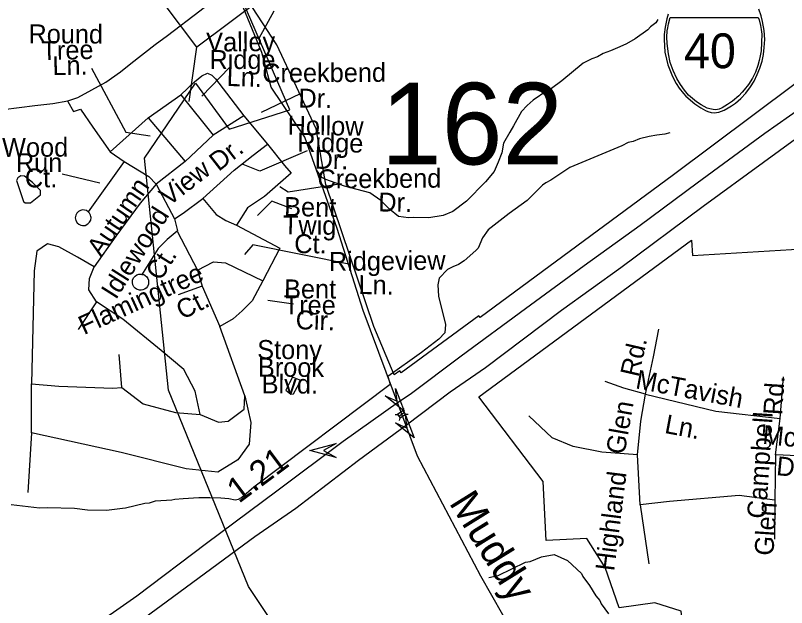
# Model space of a CAD drawing. Extents: x 1547597 to 1699558, y 810033 to 920809.
# Drawn here: x 1594126 to 1597998, y 837899 to 840874 of the extents above; entities that cross this region are included whole.
import ezdxf

# ---------------------------------------------------------------- set-up
doc = ezdxf.new("R2010")
doc.units = 0
for name, color, linetype in [('Exist Boundary Political City Limit New', 7, 'Continuous'), ('Exist Hydrographic Creek Single Shore', 7, 'Continuous'), ('Exist Hydrographic Misc Water Feature', 7, 'Continuous'), ('Exist Road Non-System Type 51', 7, 'Continuous'), ('Exist Road Non-System Type 51 Label', 7, 'Continuous'), ('Exist Road Primary Interstate Divided Center Attributed', 7, 'Continuous'), ('Exist Road Primary Interstate Mileage Hundredths English Label', 7, 'Continuous'), ('Exist Road Primary Interstate Shield CELL', 7, 'Continuous'), ('Exist Road Primary Interstate Shield Number Label', 7, 'Continuous'), ('Exist Road Primary Interstate Structure Cantilever Sign Attributed CELL', 7, 'Continuous'), ('Exist Road Primary Interstate Structure Standard Bridge CELL', 7, 'Continuous'), ('Exist Road Secondary Structure Standard Bridge Attributed CELL', 7, 'Continuous'), ('Exist Road Secondary Structure Standard Bridge CELL', 7, 'Continuous'), ('Exist Road Secondary Structure Standard Bridge Number Label', 7, 'Continuous'), ('Exist Road Secondary Type 51 Attributed', 7, 'Continuous'), ('Map Preparation Boundary City Limit Buffer Line', 7, 'Continuous'), ('Old_Level_32', 7, 'Continuous')]:
    doc.layers.add(name, color=color, linetype=linetype)

msp = doc.modelspace()

# ---------------------------------------------------------------- linework, layer by layer
at = {"layer": 'Exist Boundary Political City Limit New'}
for points in [[(1595636, 840304.7), (1595438.5, 840725.9), (1595269.9, 840987.5), (1595518, 841207.8), (1595643.9, 841289.7), (1595684.9, 841296.5), (1595438.6, 841650.8), (1595119, 841688.5), (1594850.4, 841735.5), (1594722.8, 842017.8), (1594709.4, 842340.3), (1594803.4, 842629.3), (1594924.3, 842978.8), (1595950.9, 843050.9), (1596367.2, 842594), (1596608.9, 842748.5), (1596834.3, 842495.8), (1597992.7, 843657.6)], [(1596684.8, 836157), (1596268.5, 836512.2), (1596039.7, 836834.7), (1595686.6, 837419.7), (1595297, 838004.6), (1594895.2, 838991.8), (1594774, 840156.7), (1595029.7, 840534.5), (1595200.1, 840303), (1595504.5, 840400.5), (1595247.2, 840993.5), (1595620.3, 841272.8), (1595586.1, 841345.9), (1595522.4, 841578.9)], [(1598233.2, 840674), (1597430.1, 840073.8), (1596459.1, 839356.8), (1596453, 839364.9), (1596062.6, 839079.5), (1596055.5, 839089.6), (1596028, 839069.3), (1595925.6, 839311.6), (1595684.8, 840024.2), (1595636, 840304.7)], [(1598351.6, 837405.1), (1597574.8, 837431.2), (1597486, 837740.5), (1597468.9, 837881.2), (1597336.4, 837922.9), (1597157.6, 837898.3), (1597087.5, 838099.9), (1596995.5, 838245.7), (1596791.6, 838235.8), (1596776.2, 838532.7), (1596452.2, 838958.4), (1597520.3, 839744.5), (1597525.9, 839668.1), (1598188.4, 839707.7)]]:
    msp.add_lwpolyline(points, dxfattribs=at)
at = {"layer": 'Exist Hydrographic Creek Single Shore'}
for points in [[(1595871.6, 839391.6), (1595741, 839803.9), (1595579.9, 840263.5), (1595410.6, 840513.8), (1595363.6, 840688.7), (1595223.1, 841031.2), (1595158.9, 841116.9), (1595003.6, 841195), (1594689.6, 841408.1)], [(1596920.6, 836176.3), (1596899.6, 836416.3), (1596863.6, 836853.5), (1596841.5, 837060.8), (1596739.7, 837571.8), (1596462.6, 838056.7), (1596145.6, 838660.5), (1595871.6, 839391.6)]]:
    msp.add_lwpolyline(points, dxfattribs=at)
at = {"layer": 'Exist Hydrographic Misc Water Feature'}
msp.add_line((1595995.7, 839060.5), (1596008.2, 839022), dxfattribs=at)
for points in [[(1595423.1, 840896.2), (1595348.2, 840759.1)], [(1597351.4, 840853.3), (1597341.2, 840837.5), (1597314.9, 840817.9), (1597300.8, 840802.1), (1597238.1, 840757), (1597193.8, 840731.5), (1597161.6, 840716), (1597113.5, 840696.7), (1597077.3, 840683.2), (1597049.1, 840665.6), (1597020.9, 840656), (1596976.7, 840634.6), (1596869.4, 840546.1), (1596817, 840506.8), (1596794.8, 840495.2), (1596726.2, 840448.2), (1596695.9, 840422.6), (1596667.5, 840391), (1596626.6, 840319.6), (1596608.1, 840287.8), (1596577.4, 840232.3), (1596568.7, 840184.4), (1596550.1, 840136.7), (1596529.5, 840091), (1596486.8, 840037.6), (1596391.5, 839940.9), (1596322.9, 839889.9), (1596274.6, 839868.6), (1596202.5, 839857.6), (1596122.9, 839858.9)], [(1597411.6, 840284.6), (1597387.5, 840277), (1597347.5, 840273.5), (1597307.4, 840266.1), (1597259.3, 840254.7), (1597227.2, 840241.2), (1597203.1, 840235.6), (1597170.9, 840220), (1596909.5, 840109.7), (1596814.7, 840047), (1596788.6, 840033.4), (1596772.4, 840021.6), (1596695.4, 839944.7), (1596604.5, 839880), (1596499.5, 839797.5), (1596470.9, 839757.8), (1596450.1, 839705.1), (1596440.2, 839694.3), (1596407.8, 839666.8), (1596378.6, 839641.3), (1596350.7, 839623.5), (1596322, 839611.5), (1596295.7, 839598.7)], [(1594211.7, 840035.3), (1594172.2, 840067.1), (1594153.5, 840068), (1594138.7, 840057.9), (1594132.2, 840044.6), (1594166.2, 839940), (1594174.7, 839933.2), (1594202.7, 839933.6), (1594251.8, 839973.2), (1594252.1, 839995), (1594211.7, 840035.3)], [(1596122.9, 839858.9), (1596099.4, 839856.9), (1596050.2, 839864.6), (1596005.1, 839901.1), (1595960.8, 839943.8), (1595906.1, 839982.3), (1595779, 840017.3), (1595685.5, 840049.4), (1595664, 840060.9), (1595637.6, 840099)], [(1596295.7, 839598.7), (1596253.9, 839553.5), (1596246.5, 839521), (1596250.6, 839463.9), (1596286.3, 839321.5), (1596281.9, 839278.9), (1596252.2, 839247.3), (1596164.9, 839180.3), (1595995.7, 839060.5)], [(1595503, 839028.5), (1595484.3, 838991.5), (1595508.5, 838972), (1595522.8, 838972.9), (1595559.5, 839039.9), (1595517.4, 839057.4), (1595503, 839028.5)], [(1595157.9, 838449.9), (1595197.7, 838447.7), (1595229.6, 838441.1), (1595245.7, 838443.3), (1595260.5, 838452.7), (1595323.7, 838505.3), (1596008.2, 839022)], [(1594104, 838417.2), (1594247.8, 838401.2), (1594287.7, 838402.6), (1594423.6, 838398.7), (1594487.5, 838389.8), (1594583.3, 838388.5), (1594663.5, 838399.4), (1594679.5, 838401.1), (1594775.8, 838423.8), (1594799.8, 838425.5), (1594829.9, 838435), (1594911.9, 838439.9), (1594926, 838443.7), (1594968, 838447.1), (1595047.7, 838452.1), (1595102.7, 838451.7), (1595157.9, 838449.9)], [(1596503.7, 838050.1), (1596549.8, 838061.1), (1596686.6, 838127.2), (1596710.6, 838130.9), (1596766.9, 838154.1), (1596831, 838165.2), (1596898.6, 838136.2), (1596967.7, 838071.3), (1596975.5, 838055.2), (1597008.8, 838010.8), (1597040.1, 837958.3), (1597059.7, 837934.1), (1597067.5, 837918), (1597104.8, 837867.4)]]:
    msp.add_lwpolyline(points, dxfattribs=at)
at = {"layer": 'Exist Road Non-System Type 51'}
for points in [[(1594507.7, 840608.8), (1594681.3, 840288), (1594802, 840269.1)], [(1595201.8, 840612.6), (1595062.2, 840469.1)], [(1594955.9, 840476.1), (1595025.5, 840540.6), (1595061.6, 840571.5), (1595089.9, 840584.4), (1595113.1, 840574.1), (1595131.2, 840556), (1595185.3, 840483.8), (1595273, 840370.3)], [(1594793.5, 840360), (1594955.9, 840476.1)], [(1594955.9, 840476.1), (1595118.3, 840272.2)], [(1595556.3, 840480.5), (1595360.2, 840386.1)], [(1594389, 840441.3), (1594417.1, 840390.9), (1594453.2, 840403.8), (1594515, 840313.5), (1594602.7, 840189.7)], [(1594602.7, 840189.7), (1594793.5, 840360)], [(1594793.5, 840360), (1594979.1, 840140.7)], [(1595273, 840370.3), (1595118.3, 840272.2)], [(1595273, 840370.3), (1595391.6, 840228.4)], [(1595118.3, 840272.2), (1594979.1, 840140.7)], [(1595066.7, 839954.9), (1595224, 840096.8), (1595319.4, 840171.6), (1595391.6, 840228.4)], [(1595391.6, 840228.4), (1595476.6, 840120), (1595510.1, 840081.3)], [(1594602.7, 840189.7), (1594672.3, 840140.7)], [(1595590.3, 840193.6), (1595352.7, 840091.7), (1595269.7, 840125.7)], [(1594672.3, 840140.7), (1594491.8, 839887.8)], [(1594672.3, 840140.7), (1594796, 840065.8), (1594832.1, 840027.1)], [(1594979.1, 840140.7), (1594832.1, 840027.1)], [(1594361.4, 840079), (1594550, 840033.7)], [(1595510.1, 840081.3), (1595376.1, 839965.2), (1595291, 839908.4), (1595236.9, 839820.7)], [(1594832.1, 840027.1), (1594752.8, 839930.7), (1594629.6, 839765.4), (1594521.5, 839612.1)], [(1594832.1, 840027.1), (1594924.9, 839851.7)], [(1595763.8, 840027.6), (1595496, 839986), (1595454.5, 840012.5)], [(1594924.9, 839851.7), (1594968.8, 839880.1), (1595066.7, 839954.9)], [(1595066.7, 839954.9), (1595133.8, 839874.9), (1595182.7, 839843.9), (1595236.9, 839820.7)], [(1595514.8, 839903), (1595413, 839940.8), (1595341.3, 839869)], [(1594504.8, 839863.9), (1594503.7, 839870.6), (1594498.3, 839880.5), (1594491.8, 839887.8), (1594483, 839893.8), (1594473, 839896.8), (1594462.8, 839897), (1594452.2, 839894.6), (1594442.8, 839889.6), (1594434.3, 839881.6), (1594428.9, 839870.9), (1594426.4, 839857.5), (1594429.5, 839843.4), (1594435.9, 839832.5), (1594444.1, 839825.1), (1594454.1, 839820.5), (1594463.8, 839818.3), (1594476.8, 839819.7), (1594490.2, 839826.6), (1594498.8, 839835.6), (1594504.2, 839846.5), (1594505.8, 839858.3), (1594504.8, 839863.9)], [(1594924.9, 839851.7), (1594940.4, 839792.3)], [(1595236.9, 839820.7), (1595453.4, 839704.6)], [(1594937.8, 839789.8), (1594888.8, 839749.4), (1594842.4, 839703), (1594759.9, 839568.8)], [(1594937.8, 839789.8), (1595041, 839593.7)], [(1594521.5, 839612.1), (1594437.4, 839660.2), (1594344.3, 839711.3), (1594287.2, 839726.3), (1594233.2, 839690.3), (1594221.1, 839591.1), (1594206.1, 839022.9)], [(1595809.1, 839623.7), (1595318.7, 839721.8), (1595277.2, 839672.8)], [(1595453.4, 839704.6), (1595368.4, 839540.9)], [(1594533.5, 839434.7), (1594494.5, 839494.9), (1594497.5, 839552), (1594521.5, 839612.1)], [(1595041, 839593.7), (1595120.9, 839635.9), (1595180.2, 839630.7), (1595368.4, 839540.9)], [(1594752.7, 839575.2), (1594762.3, 839574.6), (1594770.7, 839572), (1594778.4, 839567.7), (1594785.8, 839560.7), (1594790.9, 839553), (1594794.3, 839543.7), (1594795.1, 839534.7), (1594793.9, 839524.1), (1594789.1, 839513.2), (1594782.1, 839504.8), (1594773.8, 839498.9), (1594766.1, 839495.9), (1594757.9, 839494.3), (1594749.9, 839494.2), (1594739.7, 839496.6), (1594733.4, 839499.8), (1594726.7, 839504.7), (1594721.2, 839511.4), (1594716, 839520.3), (1594713.6, 839532.2), (1594714.6, 839543.6), (1594719.5, 839555.7), (1594727.5, 839564.9), (1594735.8, 839571.1), (1594745.5, 839574.6), (1594752.7, 839575.2)], [(1595041, 839593.7), (1595064.2, 839514.6)], [(1595368.4, 839540.9), (1595314.2, 839439.8), (1595265.2, 839390.8), (1595218.8, 839349.5), (1595151.8, 839310.8)], [(1595064.2, 839514.6), (1594943, 839470.8)], [(1595064.2, 839514.6), (1595151.8, 839310.8)], [(1595522.4, 839423.7), (1595394.1, 839442.6)], [(1594533.5, 839434.7), (1594440.4, 839296.5)], [(1595053.1, 838869.6), (1595029.1, 838986.8), (1594972, 839095), (1594857.9, 839191.2), (1594665.7, 839347.6), (1594533.5, 839434.7)], [(1595278.4, 838962.8), (1595151.8, 839310.8)], [(1597289.5, 838970.7), (1597329.9, 839159.4), (1597356.8, 839297.5)], [(1594659.7, 839004.9), (1594647.6, 839170.2)], [(1597966.1, 838849.4), (1597983, 839058.3)], [(1594206.1, 839022.9), (1594344.3, 839010.9), (1594614.6, 839001.9), (1594659.7, 839004.9)], [(1594206.2, 838777.5), (1594206.1, 839022.9)], [(1597289.5, 838970.7), (1597181.7, 839001), (1597087.5, 839034.7)], [(1594659.7, 839004.9), (1594767.8, 838923.7), (1594930, 838878.6), (1595053.1, 838869.6)], [(1595278.4, 838962.8), (1595308.4, 838828.6), (1595299.4, 838720.4), (1595242.4, 838642.2), (1595143.2, 838579.1), (1594984.1, 838597.1), (1594656.7, 838678.3), (1594206.2, 838777.5)], [(1595053.1, 838869.6), (1595146.2, 838830.5), (1595194.3, 838836.5), (1595275.4, 838896.6), (1595278.4, 838962.8)], [(1597249.1, 838667.5), (1597265.9, 838835.9), (1597289.5, 838970.7)], [(1597289.5, 838970.7), (1597642.9, 838886.5), (1597966.1, 838849.4)], [(1597249.1, 838667.5), (1597070.6, 838680.9), (1596925.9, 838707.9), (1596821.5, 838751.7), (1596703.7, 838862.9)], [(1597942.6, 838667.5), (1597966.1, 838849.4)], [(1594206.2, 838777.5), (1594188.1, 838476.9)], [(1597262.5, 838414.8), (1597249.1, 838667.5)], [(1597942.6, 838667.5), (1597939.2, 838438.4)], [(1598451.1, 838606.2), (1598296.1, 838650.6), (1597945.9, 838667.5)], [(1597939.2, 838438.4), (1597760.8, 838462), (1597410.2, 838433.1), (1597262.5, 838414.8)], [(1597939.2, 838438.4), (1597938, 838242.2)], [(1597262.5, 838414.8), (1597306.3, 838118.3)]]:
    msp.add_lwpolyline(points, dxfattribs=at)
at = {"layer": 'Exist Road Primary Interstate Divided Center Attributed'}
for points in [[(1598308.7, 840589.9), (1598143.6, 840466.9), (1598074.4, 840412.6), (1597888.3, 840280.4), (1597549.5, 840032.2), (1597262.3, 839818.3), (1596982.4, 839616.4), (1596687, 839400), (1596364.7, 839161.9), (1596107.6, 838970.6), (1596050.3, 838931.7)], [(1596089.1, 838817), (1596308.6, 838983.8), (1596486.9, 839105.7), (1596867.4, 839393.8), (1597166, 839607.2), (1597579.3, 839916.9), (1597882.3, 840136.8), (1598124, 840313.5), (1598276.2, 840429.6), (1598362, 840483.9)], [(1596050.3, 838931.7), (1595772.2, 838733.3), (1595438.4, 838484.3), (1595085.3, 838220.8), (1594736, 837957.2), (1594479.2, 837777.2), (1594179.9, 837553.4), (1593789.1, 837267.5), (1593438.8, 837006.5), (1593179.8, 836801.3)], [(1593334.4, 836782.2), (1593718.9, 837071.7), (1594189.7, 837419.1), (1594858.6, 837910.5), (1595328.2, 838256.2), (1595533.3, 838398.8), (1595848.8, 838639.3), (1596089.1, 838817)]]:
    msp.add_lwpolyline(points, dxfattribs=at)
at = {"layer": 'Exist Road Primary Interstate Shield CELL'}
msp.add_lwpolyline([(1597403.2, 840880.7), (1597396.4, 840857.8), (1597388, 840815.9), (1597383.7, 840779.3), (1597383, 840753.5), (1597387.7, 840689), (1597394.8, 840654.6), (1597402, 840626.8), (1597425.9, 840566.8), (1597443.8, 840533.2), (1597459.2, 840509), (1597480.8, 840481.9), (1597492.5, 840468.9), (1597537.3, 840429.7), (1597567.2, 840409.3), (1597591.1, 840396.4), (1597602.4, 840392.1), (1597619.9, 840387.2), (1597636.1, 840385.4), (1597645.6, 840386.3), (1597658.3, 840388.8), (1597670.7, 840392.8), (1597684.8, 840399.1), (1597705.6, 840410.6), (1597722.4, 840420.4), (1597741.7, 840433.4), (1597767.9, 840457.1), (1597793.9, 840484.5), (1597816.9, 840515.6), (1597835.1, 840544.6), (1597851.2, 840577.7), (1597864.6, 840608.7), (1597875.3, 840644), (1597882.4, 840678.2), (1597885.9, 840713.9), (1597888.3, 840753.5), (1597885.6, 840798), (1597877.9, 840843.6), (1597870.6, 840871.9), (1597859.6, 840905.9)], dxfattribs=at)
msp.add_lwpolyline([(1597855.6, 840863.8), (1597860.2, 840851.6), (1597866.6, 840824.6), (1597869.9, 840803.7), (1597873.4, 840779.7), (1597872.2, 840738.6), (1597870.2, 840696), (1597866.3, 840670.8), (1597861, 840647.9), (1597853.9, 840622.4), (1597842.3, 840588.6), (1597826.4, 840559.9), (1597806.5, 840528.1), (1597785.1, 840500.3), (1597775.7, 840488.7), (1597758, 840470), (1597725.8, 840444.1), (1597702.3, 840426.6), (1597674.1, 840409.9), (1597659.8, 840403.6), (1597643.1, 840400.1), (1597629.4, 840401), (1597612.8, 840405.4), (1597599.4, 840409.1), (1597569.9, 840425), (1597546.1, 840441), (1597506.3, 840473.6), (1597484.9, 840498.7), (1597464.8, 840528.1), (1597446.9, 840558.2), (1597427.9, 840597.9), (1597414.4, 840637.8), (1597404.6, 840680.8), (1597398, 840733.5), (1597397.3, 840765.5), (1597399.2, 840796.4), (1597402.2, 840812.5), (1597406.1, 840832.6), (1597414, 840863.6)], close=True, dxfattribs=at)
at = {"layer": 'Exist Road Primary Interstate Structure Cantilever Sign Attributed CELL'}
msp.add_lwpolyline([(1595736.8, 838653.5), (1595604.3, 838689), (1595736.8, 838724.5), (1595672.9, 838689)], close=True, dxfattribs=at)
at = {"layer": 'Exist Road Primary Interstate Structure Standard Bridge CELL'}
for p, q in [((1596072.5, 838889.3), (1596076.7, 838901.8)), ((1596032.2, 838869.9), (1596045.4, 838869.9)), ((1596051.9, 838860.9), (1596078.9, 838880.3)), ((1596085.2, 838871.5), (1596098.4, 838871.5)), ((1596054.1, 838839.5), (1596058.3, 838852))]:
    msp.add_line(p, q, dxfattribs=at)
msp.add_lwpolyline([(1596058.3, 838852), (1596085.3, 838871.3), (1596072.4, 838889.3), (1596045.4, 838869.9)], close=True, dxfattribs=at)
at = {"layer": 'Exist Road Secondary Structure Standard Bridge Attributed CELL'}
for points in [[(1596034.3, 839000.4), (1596078.4, 838886.7), (1595983.4, 838963.1), (1596042.4, 838935.9)], [(1596084.8, 838865.6), (1596128.9, 838751.9), (1596033.9, 838828.3), (1596092.9, 838801.1)]]:
    msp.add_lwpolyline(points, close=True, dxfattribs=at)
at = {"layer": 'Exist Road Secondary Structure Standard Bridge CELL'}
msp.add_line((1594999.1, 840441.3), (1595037.4, 840714.6), dxfattribs=at)
msp.add_lwpolyline([(1594867.3, 840940), (1595349.9, 841304), (1595519.9, 841078.6), (1595037.4, 840714.6)], close=True, dxfattribs=at)
at = {"layer": 'Exist Road Secondary Type 51 Attributed'}
msp.add_lwpolyline([(1594066.2, 840402.4), (1594223.1, 840422.3), (1594313.8, 840431.1), (1594388.8, 840445.6), (1594440.1, 840461.6), (1594580.6, 840538.6), (1594654.4, 840591.8), (1594706, 840632.7), (1594827.4, 840728.8), (1594889.4, 840774), (1595052.5, 840897.7), (1595223.1, 841031.2)], dxfattribs=at)
at = {"layer": 'Map Preparation Boundary City Limit Buffer Line'}
for points in [[(1595636, 840304.7), (1595438.5, 840725.9), (1595269.9, 840987.5), (1595518, 841207.8), (1595643.9, 841289.7), (1595684.9, 841296.5), (1595438.6, 841650.8), (1595119, 841688.5), (1594850.4, 841735.5), (1594722.8, 842017.8), (1594709.4, 842340.3), (1594803.4, 842629.3), (1594924.3, 842978.8), (1595950.9, 843050.9), (1596367.2, 842594), (1596608.9, 842748.5), (1596834.3, 842495.8), (1597992.7, 843657.6)], [(1596684.8, 836157), (1596268.5, 836512.2), (1596039.7, 836834.7), (1595686.6, 837419.7), (1595297, 838004.6), (1594895.2, 838991.8), (1594774, 840156.7), (1595029.7, 840534.5), (1595200.1, 840303), (1595504.5, 840400.5), (1595247.2, 840993.5), (1595620.3, 841272.8), (1595586.1, 841345.9), (1595522.4, 841578.9)], [(1598233.2, 840674), (1597430.1, 840073.8), (1596459.1, 839356.8), (1596453, 839364.9), (1596062.6, 839079.5), (1596055.5, 839089.6), (1596028, 839069.3), (1595925.6, 839311.6), (1595684.8, 840024.2), (1595636, 840304.7)], [(1598351.6, 837405.1), (1597574.8, 837431.2), (1597486, 837740.5), (1597468.9, 837881.2), (1597336.4, 837922.9), (1597157.6, 837898.3), (1597087.5, 838099.9), (1596995.5, 838245.7), (1596791.6, 838235.8), (1596776.2, 838532.7), (1596452.2, 838958.4), (1597520.3, 839744.5), (1597525.9, 839668.1), (1598188.4, 839707.7)]]:
    msp.add_lwpolyline(points, dxfattribs=at)

# ---------------------------------------------------------------- texts
at = {"layer": 'Exist Road Non-System Type 51 Label'}
for s, rotation, p in [('Round', 359.8147, (1594191.6, 840734.3)), ('Valley', 0.5508, (1595084.6, 840692.6)), ('Tree', 1.5489, (1594258.3, 840649.1)), ('Ridge', 0.0408, (1595100.4, 840605.1)), ('Ln.', 1.0362, (1594312.7, 840574.1)), ('Ln.', 358.3761, (1595185.8, 840520)), ('Creekbend', 0.3489, (1595365.6, 840537.3)), ('Dr.', 359.1805, (1595546.7, 840411.9)), ('Hollow', 359.1312, (1595492.3, 840275.5)), ('Wood', 0.2182, (1594059.4, 840163.8)), ('Ridge', 359.1312, (1595540.6, 840189.9)), ('Dr.', 37.9572, (1595146.3, 840087.7)), ('Run', 0.2182, (1594128.6, 840087.1)), ('Dr.', 359.1312, (1595627.6, 840104.1)), ('View', 37.9572, (1594896.6, 839913.1)), ('Ct.', 0.2182, (1594174, 840010.3)), ('Creekbend', 0.3489, (1595643.2, 840005.6)), ('Autumn', 55.6702, (1594556.6, 839655.7)), ('Bent', 358.7938, (1595474.7, 839867.2)), ('Dr.', 359.1805, (1595947.7, 839889.6)), ('Idlewood', 57.7093, (1594630.7, 839442.6)), ('Twig', 359.3642, (1595469, 839774.5)), ('Ct.', 359.3905, (1595525.9, 839680.3)), ('Ct.', 57.7093, (1594854.1, 839535.4)), ('Ridgeview', 0.7213, (1595700.6, 839590.3)), ('Flamingtree', 24.5805, (1594470.3, 839268)), ('Ln.', 359.0579, (1595848.2, 839474.7)), ('Bent', 359.8074, (1595475, 839452.9)), ('Ct.', 26.6857, (1594963.8, 839343.8)), ('Tree', 359.7112, (1595473.4, 839372.8)), ('Cir.', 358.2043, (1595532.2, 839298.3)), ('Stony', 359.7052, (1595340.1, 839148.6)), ('Rd.', 76.9514, (1597254.4, 839053.7)), ('Brook', 359.691, (1595343.7, 839059.9)), ('Blvd.', 359.9067, (1595362.6, 838975.1)), ('McTavish', 349.3867, (1597235.7, 839001.3)), ('Rd.', 86.2284, (1597975.8, 838864.3)), ('Glen', 79.9122, (1597183.9, 838664.3)), ('Ln.', 349.3867, (1597381.4, 838777.2)), ('Campbell', 86.2283, (1597894.2, 838343.8)), ('McGregor', 354.2881, (1597874.8, 838722.4)), ('Downs', 354.2881, (1597943.6, 838565.3)), ('Highland', 82.7734, (1597132.2, 838079.8)), ('Glen', 86.2283, (1597931.3, 838157.9))]:
    msp.add_text(s, height=95, rotation=rotation, dxfattribs=at).set_placement(p)
at = {"layer": 'Exist Road Primary Interstate Mileage Hundredths English Label'}
msp.add_text('1.21', height=125, rotation=36.7189, dxfattribs=at).set_placement((1595247.7, 838420))
at = {"layer": 'Exist Road Primary Interstate Shield Number Label'}
msp.add_text('40', height=175, dxfattribs=at).set_placement((1597483.2, 840609.1))
at = {"layer": 'Exist Road Secondary Structure Standard Bridge Number Label'}
msp.add_text('162', height=410.1, dxfattribs=at).set_placement((1595961.3, 840125.8))
at = {"layer": 'Old_Level_32'}
msp.add_text('Muddy', height=150, rotation=301.8968, dxfattribs=at).set_placement((1596300.8, 838425.6))

doc.saveas('drawing.dxf')
